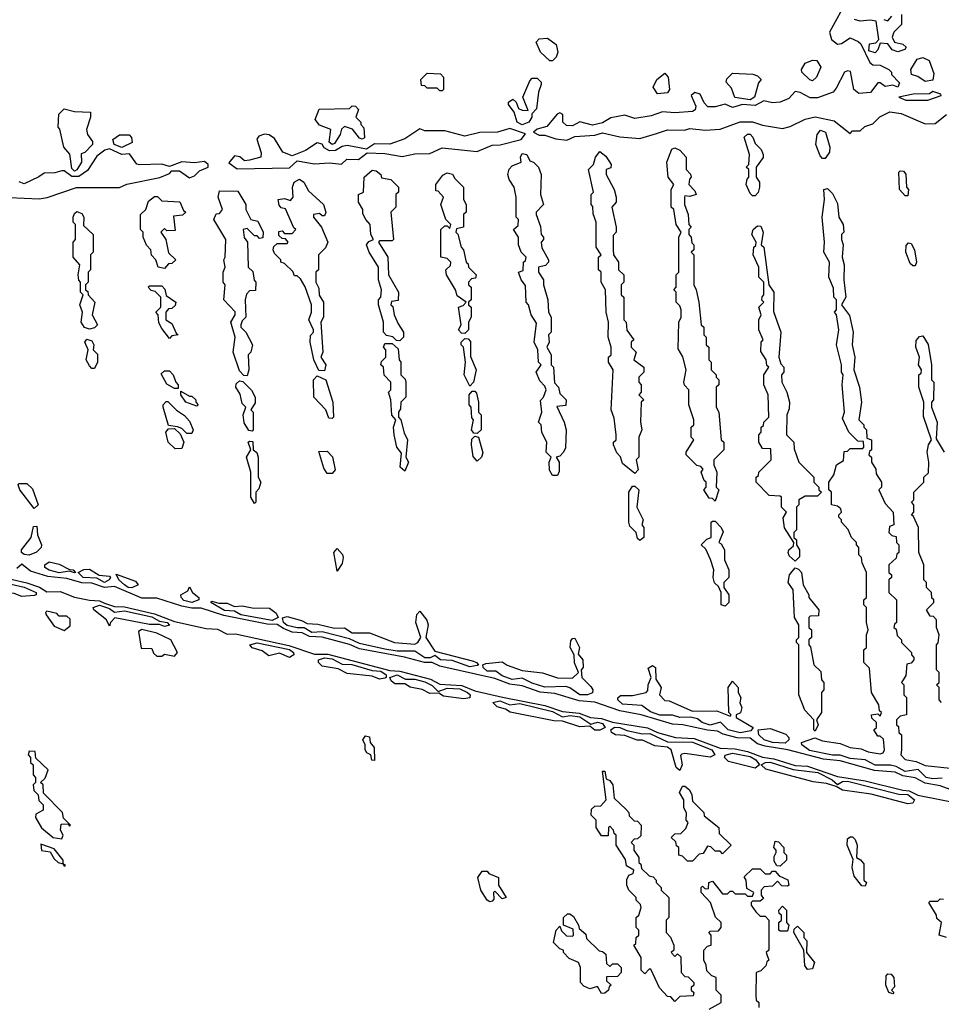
# Model space of a CAD drawing. Extents: x 2769579 to 2883812, y 684207 to 828660.
# Tile 332 of 505: x 2835877 to 2839559, y 765868 to 769804. Entities that reach past the tile are written whole.
import ezdxf

# ---------------------------------------------------------------- set-up
doc = ezdxf.new("R2010")
doc.units = 0

msp = doc.modelspace()

# ---------------------------------------------------------------- linework, layer by layer
at = {"layer": '0CON02XD'}
for points in [[(2839156.7, 769835), (2839112.5, 769755), (2839120, 769725), (2839145, 769706.7), (2839160.7, 769709.3), (2839195, 769732.5), (2839227, 769717), (2839238.3, 769708.3), (2839273.6, 769633.6), (2839285, 769623.3), (2839315, 769622.5), (2839350, 769605), (2839360, 769595), (2839360, 769585), (2839391.7, 769551.7), (2839385, 769534), (2839365, 769542.5), (2839335, 769537.5), (2839315, 769552.5), (2839305, 769552.5), (2839276.4, 769513.6), (2839229.4, 769509.4), (2839210, 769525), (2839197, 769597), (2839185, 769600), (2839172.5, 769595), (2839139.3, 769530.7), (2839127.5, 769515), (2839065, 769491.9), (2839035, 769491.4), (2838995, 769513.3), (2838975, 769517.5), (2838950.5, 769489.5), (2838915, 769474.4), (2838885, 769471.9), (2838850.5, 769479.5), (2838815, 769461.9), (2838765, 769465.6), (2838725, 769452.9), (2838695, 769466.7), (2838655, 769456.2), (2838626.1, 769456.1), (2838611.7, 769471.7), (2838595, 769506.7), (2838575, 769513.8), (2838559.3, 769500.7), (2838578.8, 769458.8), (2838575.6, 769444.4), (2838565, 769437.5), (2838495, 769431.4), (2838445, 769436.2), (2838400.3, 769419.7), (2838335, 769410), (2838295, 769423.3), (2838238.3, 769411.7), (2838205, 769392.5), (2838165, 769383.3), (2838115, 769396.7), (2838085, 769380), (2838061.2, 769381.2), (2838047.5, 769395), (2838046.7, 769425), (2838035, 769432.5), (2838023.6, 769426.4), (2837983, 769377), (2837945, 769366.7), (2837930, 769355), (2837953, 769343), (2837975, 769342.5), (2838018.3, 769328.3), (2838063, 769323), (2838095, 769337.5), (2838175, 769342.5), (2838205, 769352.5), (2838275, 769336.7), (2838355, 769330), (2838420.7, 769349.3), (2838465, 769363.8), (2838533, 769363), (2838555, 769370), (2838615, 769363.3), (2838675, 769366.7), (2838755, 769396.7), (2838805, 769396.2), (2838845, 769383.3), (2838925, 769370), (2838955, 769377.5), (2839015, 769406.7), (2839055, 769416), (2839130.7, 769400.7), (2839195, 769350), (2839205, 769360), (2839235, 769360), (2839253, 769377), (2839285, 769387.5), (2839313.9, 769416.1), (2839353.9, 769436.1), (2839399.2, 769429.2), (2839495, 769387.5), (2839535, 769390), (2839580, 769425)], [(2839400, 769825), (2839400, 769785), (2839370, 769755), (2839362.5, 769735), (2839372.5, 769715), (2839405, 769706.2), (2839418.8, 769695), (2839413.3, 769685), (2839385, 769675.8), (2839363.5, 769683.5), (2839345, 769707.5), (2839315, 769710), (2839306.1, 769683.9), (2839295, 769672.5), (2839270, 769680), (2839271.7, 769708.3), (2839297.5, 769712.5), (2839310, 769725), (2839298.3, 769798.3), (2839275, 769802.5), (2839235, 769798.8), (2839212.5, 769805)], [(2839330, 769805), (2839345, 769800), (2839361.7, 769818.3)], [(2838005, 769640), (2837995, 769640), (2837957.5, 769675), (2837940, 769715), (2837951.7, 769728.3), (2837985, 769730), (2838020, 769705), (2838027.5, 769675), (2838020, 769655), (2838005, 769640)], [(2839045, 769560), (2839033.6, 769563.6), (2839002.5, 769595), (2839000, 769605), (2839015, 769630), (2839045, 769642.5), (2839061.7, 769641.7), (2839077.5, 769615), (2839060, 769575), (2839045, 769560)], [(2839495, 769556.7), (2839465, 769577.5), (2839440, 769585), (2839437.5, 769605), (2839463.2, 769646.8), (2839485, 769653.8), (2839510.7, 769640.7), (2839529.3, 769589.3), (2839525, 769562.5), (2839495, 769556.7)], [(2837565, 769520), (2837555, 769520), (2837545, 769530), (2837505, 769530), (2837495, 769540), (2837481.7, 769541.7), (2837480, 769565), (2837505, 769590), (2837558.3, 769588.3), (2837570, 769575), (2837570, 769525), (2837565, 769520)], [(2837885, 769384.4), (2837863.8, 769395), (2837852.5, 769435), (2837830, 769465), (2837830, 769475), (2837847, 769487), (2837860, 769475), (2837870, 769450), (2837885, 769442.5), (2837908.3, 769441.7), (2837887.5, 769495), (2837915, 769560), (2837925, 769570), (2837945, 769570), (2837960, 769555), (2837960, 769545), (2837950, 769515), (2837941.7, 769448.3), (2837922.5, 769427.5), (2837922.5, 769415), (2837911.2, 769395), (2837885, 769384.4)], [(2838425, 769507.5), (2838407.5, 769535), (2838422.5, 769565), (2838455, 769590), (2838467.5, 769575), (2838472.5, 769525), (2838465, 769512.5), (2838425, 769507.5)], [(2838795, 769484.3), (2838733.9, 769493.9), (2838720.7, 769530.7), (2838700, 769555), (2838701.7, 769568.3), (2838725, 769590), (2838806.4, 769586.4), (2838825, 769580), (2838840, 769565), (2838828.3, 769551.7), (2838813.3, 769495), (2838795, 769484.3)], [(2839505, 769482.5), (2839558.3, 769501.7), (2839557, 769507), (2839525, 769516.7), (2839511.7, 769508.3), (2839447, 769507), (2839390, 769495), (2839417, 769483), (2839505, 769482.5)], [(2836095, 769199.2), (2836085, 769210), (2836077, 769267), (2836052.5, 769295), (2836037, 769367), (2836030, 769375), (2836033, 769427), (2836055, 769447.5), (2836095, 769437.5), (2836160, 769435), (2836160, 769415), (2836143.3, 769365), (2836147.5, 769345), (2836167, 769317), (2836167.5, 769305), (2836136.4, 769273.6), (2836121.7, 769268.3), (2836123.3, 769235), (2836105, 769204.2), (2836095, 769199.2)], [(2837125, 769306), (2837112.9, 769315), (2837120, 769365), (2837075, 769382.5), (2837057.5, 769405), (2837073, 769447), (2837195, 769450), (2837205, 769460), (2837218.3, 769458.3), (2837230, 769445), (2837220, 769415), (2837240, 769395), (2837240, 769385), (2837251.7, 769371.7), (2837255, 769332.5), (2837245, 769326.7), (2837235, 769331.2), (2837206.4, 769366.4), (2837175, 769377.5), (2837163, 769367), (2837157.5, 769345), (2837135, 769309.2), (2837125, 769306)], [(2836745, 769207.5), (2836955, 769212.5), (2836985, 769240), (2837055, 769227.5), (2837115, 769232.5), (2837163, 769227), (2837183.6, 769246.4), (2837230, 769245), (2837265, 769272.5), (2837335, 769270), (2837405, 769257.5), (2837455, 769267.5), (2837515, 769270), (2837565, 769292.5), (2837705, 769277.5), (2837765, 769302.5), (2837796.4, 769303.6), (2837880, 769325), (2837898.3, 769348.3), (2837835, 769368.8), (2837785.9, 769354.1), (2837715, 769353.3), (2837655, 769338.8), (2837575, 769360), (2837495, 769360), (2837475, 769367.5), (2837415, 769327.5), (2837355, 769306.7), (2837295, 769307.5), (2837263, 769287), (2837185, 769301.2), (2837165, 769298), (2837138, 769282), (2837115, 769280), (2837092.7, 769292.7), (2837085, 769306.7), (2837065, 769312.5), (2837018.6, 769281.4), (2836965, 769260), (2836927.5, 769275), (2836895, 769330), (2836873.9, 769343.9), (2836855, 769346.2), (2836831.7, 769338.3), (2836823.6, 769326.4), (2836841.7, 769271.7), (2836840, 769255), (2836795, 769242.5), (2836775, 769240), (2836756.7, 769256.7), (2836735, 769260), (2836712.5, 769232.5), (2836745, 769207.5)], [(2839095, 769250), (2839085, 769250), (2839075, 769260), (2839057.5, 769305), (2839062.5, 769345), (2839077, 769363), (2839096.2, 769355), (2839113.3, 769295), (2839112.5, 769275), (2839095, 769250)], [(2836285, 769293.1), (2836254, 769305), (2836248.8, 769325), (2836275, 769343.8), (2836313.6, 769343.6), (2836323.6, 769333.6), (2836326.2, 769313.8), (2836285, 769293.1)], [(2838815, 769100), (2838805, 769100), (2838795, 769110), (2838780, 769145), (2838783, 769167), (2838790, 769175), (2838790, 769205), (2838780, 769215), (2838790, 769225), (2838792.5, 769265), (2838771.2, 769335), (2838785, 769346.7), (2838795, 769346.2), (2838806.7, 769335), (2838815, 769310), (2838840, 769285), (2838847.5, 769265), (2838847, 769253), (2838820, 769215), (2838820, 769175), (2838832.5, 769155), (2838832.5, 769135), (2838827, 769113), (2838815, 769100)], [(2835835, 769093.3), (2835955, 769088.8), (2835986.4, 769093.6), (2836103.6, 769133.6), (2836275, 769133.3), (2836305, 769146.7), (2836436.4, 769173.6), (2836475, 769190), (2836485, 769200), (2836515, 769200), (2836555, 769172.5), (2836575, 769180), (2836595, 769200), (2836630, 769215), (2836630, 769225), (2836615, 769237.5), (2836575, 769232.5), (2836525, 769236.7), (2836475, 769217.5), (2836445, 769226.7), (2836355, 769223.8), (2836345, 769226.7), (2836315, 769267.5), (2836285, 769265.7), (2836235, 769288.1), (2836217.5, 769282.5), (2836185, 769258.8), (2836147.9, 769202.1), (2836113.1, 769176.9), (2836085, 769176.9), (2836055, 769200), (2836045, 769200), (2836017.7, 769192.3), (2835975, 769190.8), (2835953.5, 769176.5), (2835895, 769148.6), (2835875, 769156)], [(2838655, 767880), (2838645, 767890), (2838631.7, 767891.7), (2838610, 767925), (2838620, 767935), (2838620, 767955), (2838611.7, 767961.7), (2838600, 767995), (2838607, 768007), (2838598.3, 768018.3), (2838581.7, 768021.7), (2838540, 768065), (2838540, 768075), (2838570, 768125), (2838560, 768135), (2838560, 768175), (2838570, 768185), (2838570, 768205), (2838550, 768265), (2838550, 768325), (2838533, 768343), (2838530, 768355), (2838540, 768405), (2838527, 768457), (2838508.3, 768488.3), (2838510, 768595), (2838520, 768615), (2838520, 768645), (2838515, 768660), (2838500, 768675), (2838500, 768715), (2838490, 768725), (2838500, 768735), (2838500, 768785), (2838510, 768795), (2838510, 768935), (2838520, 768955), (2838500, 768985), (2838490, 769045), (2838480, 769055), (2838480, 769125), (2838490, 769145), (2838467.5, 769175), (2838462.5, 769235), (2838483, 769287), (2838495, 769292.5), (2838515, 769282.5), (2838540, 769255), (2838540, 769205), (2838557, 769187), (2838560, 769175), (2838552.5, 769167.5), (2838550, 769145), (2838575, 769120), (2838580, 769105), (2838555, 769097.5), (2838535, 769100), (2838532.5, 769095), (2838532.5, 769065), (2838547.5, 769025), (2838550, 768985), (2838560, 768975), (2838550, 768965), (2838550, 768945), (2838560, 768935), (2838563, 768913), (2838570, 768905), (2838570, 768885), (2838560, 768875), (2838570, 768865), (2838570, 768745), (2838580, 768725), (2838590, 768675), (2838600, 768585), (2838610, 768575), (2838610, 768545), (2838620, 768535), (2838620, 768505), (2838630, 768495), (2838630, 768445), (2838640, 768435), (2838640, 768405), (2838660, 768385), (2838660, 768375), (2838670, 768365), (2838670, 768345), (2838660, 768335), (2838660, 768255), (2838670, 768235), (2838680, 768125), (2838690, 768115), (2838690, 768085), (2838650, 768045), (2838650, 768025), (2838662.5, 767995), (2838660, 767935), (2838670, 767925), (2838655, 767880)], [(2838025, 767982.5), (2838005, 767982.5), (2837993, 768003), (2837992.5, 768035), (2838000, 768055), (2837980, 768075), (2837982.5, 768115), (2837963.6, 768153.6), (2837960, 768185), (2837950, 768195), (2837962.5, 768235), (2837958.3, 768281.7), (2837970, 768295), (2837980, 768325), (2837975, 768340), (2837955, 768360), (2837940, 768395), (2837960, 768425), (2837950, 768435), (2837947.5, 768485), (2837932.5, 768515), (2837941.7, 768591.7), (2837920, 768625), (2837910, 768665), (2837900, 768675), (2837898.3, 768741.7), (2837880, 768765), (2837870, 768795), (2837888.3, 768801.7), (2837890, 768835), (2837898.3, 768841.7), (2837900, 768855), (2837880, 768875), (2837870, 768905), (2837870, 768935), (2837850, 768965), (2837868.3, 768981.7), (2837870, 769005), (2837860, 769015), (2837860, 769095), (2837852.5, 769135), (2837832.5, 769165), (2837827.5, 769185), (2837833, 769207), (2837845, 769220), (2837880, 769235), (2837877.5, 769255), (2837885, 769270), (2837902.5, 769265), (2837915, 769240), (2837930, 769235), (2837950, 769215), (2837960, 769185), (2837957.5, 769105), (2837970, 769065), (2837940, 769035), (2837940, 769025), (2837957, 768977), (2837960, 768945), (2837970, 768935), (2837970, 768925), (2837960, 768915), (2837963, 768893), (2837990, 768845), (2837990, 768835), (2837978.3, 768821.7), (2837950, 768815), (2837950, 768795), (2837970, 768765), (2837970, 768745), (2837987.5, 768685), (2837990, 768635), (2838000, 768615), (2838000, 768555), (2837990, 768545), (2837992.5, 768515), (2837982.5, 768495), (2838000, 768465), (2838000, 768425), (2838010, 768415), (2838013, 768353), (2838030, 768335), (2838035, 768310), (2838060, 768285), (2838058.3, 768261.7), (2838022.5, 768257.5), (2838052.5, 768195), (2838060, 768165), (2838057, 768093), (2838050, 768075), (2838035, 768060), (2838020, 768055), (2838032.5, 768035), (2838031.7, 767998.3), (2838025, 767982.5)], [(2838335, 767990), (2838285, 768030), (2838277, 768057), (2838263, 768073), (2838250, 768105), (2838250, 768115), (2838260, 768125), (2838260, 768145), (2838251.7, 768211.7), (2838240, 768245), (2838247.5, 768405), (2838230, 768435), (2838230, 768455), (2838240, 768465), (2838240, 768495), (2838227.5, 768535), (2838230, 768595), (2838220, 768635), (2838217.5, 768725), (2838200, 768755), (2838200, 768795), (2838190, 768805), (2838190, 768855), (2838200, 768865), (2838180, 768895), (2838180, 768995), (2838168.3, 769028.3), (2838167, 769057), (2838160, 769065), (2838160, 769105), (2838170, 769115), (2838150, 769205), (2838170, 769225), (2838177.5, 769255), (2838195, 769277.5), (2838219.3, 769259.3), (2838240, 769225), (2838238.3, 769211.7), (2838220, 769205), (2838220, 769185), (2838252.5, 769125), (2838260, 769095), (2838260, 769075), (2838242.5, 769055), (2838260, 768975), (2838260, 768955), (2838248.3, 768941.7), (2838247.5, 768885), (2838250, 768865), (2838270, 768835), (2838270, 768805), (2838290, 768785), (2838290, 768755), (2838280, 768745), (2838280, 768705), (2838290, 768695), (2838290, 768605), (2838300, 768595), (2838303, 768563), (2838330, 768525), (2838320, 768515), (2838320, 768495), (2838340, 768475), (2838330, 768445), (2838370, 768415), (2838370, 768395), (2838350, 768375), (2838350, 768355), (2838360, 768345), (2838360, 768315), (2838350, 768305), (2838370, 768285), (2838360, 768275), (2838357.5, 768195), (2838362.5, 768165), (2838350, 768135), (2838350, 768055), (2838340, 768045), (2838347.5, 768005), (2838335, 767990)], [(2837395, 768520), (2837381.7, 768521.7), (2837367, 768537), (2837341.7, 768541.7), (2837330, 768555), (2837330, 768595), (2837310, 768665), (2837310, 768685), (2837320, 768695), (2837322.5, 768725), (2837310, 768765), (2837310, 768815), (2837272.5, 768875), (2837262.5, 768905), (2837271.7, 768918.3), (2837290, 768925), (2837280, 768945), (2837277.5, 768985), (2837260, 769005), (2837248.3, 769028.3), (2837247.5, 769045), (2837230, 769075), (2837230, 769105), (2837250, 769115), (2837252.5, 769175), (2837285, 769203.3), (2837300.7, 769200.7), (2837320, 769185), (2837321.7, 769171.7), (2837360, 769165), (2837390, 769135), (2837390, 769115), (2837380, 769105), (2837380, 769055), (2837360, 769035), (2837370, 768925), (2837365, 768920), (2837315, 768920), (2837310, 768915), (2837347.5, 768855), (2837350, 768785), (2837390, 768715), (2837388.3, 768681.7), (2837361.7, 768678.3), (2837360, 768665), (2837367.5, 768657.5), (2837372.5, 768625), (2837388.3, 768588.3), (2837410, 768555), (2837410, 768535), (2837395, 768520)], [(2837095, 768400), (2837071.7, 768401.7), (2837052.5, 768445), (2837037.5, 768515), (2837038.3, 768541.7), (2837050, 768555), (2837050, 768565), (2837032.5, 768605), (2837042.5, 768635), (2837042.5, 768665), (2837017, 768737), (2836998.3, 768768.3), (2836985, 768780), (2836975, 768780), (2836968.3, 768798.3), (2836935, 768830), (2836920, 768835), (2836920, 768845), (2836895, 768870), (2836890, 768885), (2836891.7, 768898.3), (2836905, 768910), (2836945, 768910), (2836950, 768915), (2836938.3, 768928.3), (2836925, 768930), (2836911.7, 768941.7), (2836911.7, 768958.3), (2836925, 768960), (2836935, 768950), (2836965, 768950), (2836980, 768965), (2836971.7, 768971.7), (2836938.3, 769048.3), (2836921.7, 769051.7), (2836913, 769063), (2836910, 769085), (2836935, 769090), (2836958.3, 769081.7), (2836970, 769095), (2836966.7, 769135), (2836973.3, 769155), (2836995, 769166.7), (2837012.5, 769155), (2837030.7, 769120.7), (2837090, 769065), (2837100, 769035), (2837095, 769020), (2837085, 769020), (2837075, 769030), (2837050, 769025), (2837050, 769015), (2837082.5, 768975), (2837107.5, 768915), (2837098.3, 768891.7), (2837070, 768865), (2837070, 768805), (2837060, 768795), (2837060, 768755), (2837071.7, 768731.7), (2837073, 768703), (2837090, 768675), (2837090, 768615), (2837080, 768595), (2837087.5, 768475), (2837080, 768455), (2837100, 768425), (2837095, 768400)], [(2837655, 768550), (2837641.7, 768551.7), (2837630, 768565), (2837640, 768585), (2837630, 768655), (2837648.3, 768661.7), (2837660, 768675), (2837625, 768700), (2837617.5, 768725), (2837582.5, 768785), (2837580, 768805), (2837598.3, 768821.7), (2837600, 768835), (2837585, 768850), (2837560, 768855), (2837560, 768965), (2837575, 768980), (2837585, 768980), (2837595, 768970), (2837600, 768985), (2837580, 769005), (2837560, 769065), (2837570, 769095), (2837548.3, 769118.3), (2837540, 769120), (2837540, 769145), (2837567, 769183), (2837585, 769192.5), (2837606.7, 769186.7), (2837615, 769170), (2837650, 769135), (2837650, 769085), (2837660, 769065), (2837660, 769035), (2837650, 769025), (2837650, 768975), (2837621.7, 768968.3), (2837620, 768955), (2837627.5, 768947.5), (2837640, 768895), (2837650, 768885), (2837660, 768835), (2837668.3, 768828.3), (2837670, 768815), (2837700, 768785), (2837698.3, 768771.7), (2837681.7, 768768.3), (2837670, 768755), (2837670, 768745), (2837680, 768735), (2837680, 768685), (2837670, 768675), (2837670, 768665), (2837680, 768655), (2837680, 768615), (2837670, 768595), (2837670, 768565), (2837655, 768550)], [(2839425, 769100), (2839415, 769100), (2839392.5, 769125), (2839390, 769195), (2839395, 769200), (2839408.3, 769198.3), (2839417, 769187), (2839420, 769135), (2839427.5, 769125), (2839425, 769100)], [(2839562.5, 766772.5), (2839525, 766769.1), (2839498.8, 766775), (2839466.7, 766806.7), (2839415, 766798.8), (2839378.8, 766818.8), (2839355.8, 766824.2), (2839295, 766823.6), (2839255, 766846.2), (2839195, 766850.5), (2839155, 766864.5), (2839125, 766863.6), (2839032.3, 766882.3), (2839002.5, 766905), (2839000, 766915), (2839053.6, 766933.6), (2839085, 766921.2), (2839155, 766911.2), (2839195, 766894.3), (2839239.2, 766889.2), (2839267, 766877), (2839315, 766870), (2839326.4, 766873.6), (2839332.5, 766885), (2839328.3, 766928.3), (2839315, 766940), (2839305, 766940), (2839290, 766965), (2839300, 766975), (2839300, 766995), (2839281.7, 767011.7), (2839280, 767025), (2839305, 767030), (2839315, 767020), (2839320, 767035), (2839311.7, 767041.7), (2839310, 767065), (2839280, 767115), (2839271.7, 767211.7), (2839250, 767235), (2839250, 767285), (2839260, 767295), (2839260, 767345), (2839267.5, 767365), (2839260, 767395), (2839260, 767455), (2839250, 767465), (2839250, 767485), (2839260, 767495), (2839260, 767595), (2839243, 767633), (2839240, 767655), (2839230, 767665), (2839230, 767695), (2839220, 767705), (2839220, 767715), (2839200, 767735), (2839187, 767767), (2839160, 767795), (2839160, 767805), (2839150, 767815), (2839150, 767825), (2839160, 767835), (2839158.3, 767848.3), (2839145, 767860), (2839120, 767865), (2839120, 767915), (2839110, 767925), (2839110, 767955), (2839130, 767985), (2839140, 768025), (2839168.3, 768041.7), (2839171.7, 768078.3), (2839185, 768080), (2839195, 768090), (2839245, 768090), (2839250, 768095), (2839248.3, 768118.3), (2839225, 768120), (2839190, 768155), (2839165, 768210), (2839172.5, 768235), (2839162.5, 768345), (2839167.5, 768385), (2839160, 768395), (2839160, 768425), (2839140, 768505), (2839150, 768565), (2839140, 768625), (2839132.5, 768635), (2839140, 768645), (2839140, 768685), (2839130, 768695), (2839128.3, 768731.7), (2839110, 768775), (2839112.5, 768835), (2839090, 768875), (2839092.5, 768915), (2839082.5, 769015), (2839092.5, 769085), (2839090, 769125), (2839105, 769130), (2839125, 769110), (2839145, 769070), (2839150, 769015), (2839167.5, 768985), (2839170, 768955), (2839160, 768945), (2839160, 768925), (2839167.5, 768905), (2839162.5, 768855), (2839171.2, 768825), (2839170, 768765), (2839177.5, 768695), (2839160, 768665), (2839191.7, 768621.7), (2839207.5, 768555), (2839202.5, 768505), (2839213.3, 768455), (2839210, 768405), (2839232.5, 768335), (2839240, 768275), (2839230, 768205), (2839250, 768185), (2839250, 768175), (2839260, 768165), (2839261.7, 768131.7), (2839280, 768125), (2839280, 768085), (2839271.7, 768078.3), (2839270, 768065), (2839280, 768055), (2839280, 768035), (2839297, 768007), (2839298.3, 767988.3), (2839320, 767955), (2839320, 767935), (2839310, 767925), (2839335, 767870), (2839367.5, 767835), (2839370, 767785), (2839351.7, 767778.3), (2839350, 767755), (2839361.7, 767741.7), (2839378.3, 767738.3), (2839380, 767715), (2839390, 767705), (2839390, 767675), (2839381.7, 767668.3), (2839378.3, 767651.7), (2839350, 767625), (2839350, 767595), (2839360, 767585), (2839360, 767575), (2839350, 767565), (2839350, 767515), (2839380, 767485), (2839380, 767395), (2839371.7, 767388.3), (2839370, 767375), (2839378.3, 767368.3), (2839383, 767343), (2839400, 767325), (2839400, 767315), (2839440, 767275), (2839440, 767265), (2839450, 767255), (2839450, 767245), (2839438.3, 767231.7), (2839421.7, 767228.3), (2839417, 767183), (2839400, 767155), (2839410, 767145), (2839410, 767105), (2839420, 767095), (2839420, 767025), (2839395, 767020), (2839380, 767005), (2839380, 766985), (2839388.3, 766978.3), (2839390, 766955), (2839400, 766945), (2839400, 766885), (2839397.5, 766865), (2839415, 766847.5), (2839459.3, 766839.3), (2839495, 766823.3), (2839595, 766812.5)], [(2836455, 768810), (2836430, 768815), (2836420, 768845), (2836403, 768863), (2836400, 768885), (2836383, 768903), (2836370, 768935), (2836370, 768955), (2836360, 768965), (2836360, 769025), (2836380, 769045), (2836391.7, 769078.3), (2836415, 769097.5), (2836427, 769097), (2836445, 769080), (2836516.7, 769076.7), (2836531.7, 769041.7), (2836540, 769035), (2836527, 769023), (2836491.7, 769018.3), (2836498.3, 768961.7), (2836465, 768960), (2836455, 768970), (2836440, 768955), (2836460, 768925), (2836471.7, 768871.7), (2836500, 768845), (2836485, 768830), (2836471.7, 768828.3), (2836455, 768810)], [(2836785, 768380), (2836771.7, 768381.7), (2836755, 768400), (2836730, 768475), (2836737.5, 768535), (2836720, 768595), (2836737.5, 768625), (2836737, 768637), (2836692.5, 768685), (2836697.5, 768745), (2836690, 768755), (2836690, 768795), (2836697.5, 768815), (2836692.5, 768845), (2836697.5, 768855), (2836700, 768925), (2836652.5, 769005), (2836661.7, 769028.3), (2836675, 769030), (2836687.5, 769045), (2836670, 769095), (2836675, 769120), (2836748.3, 769118.3), (2836780, 769065), (2836780, 769045), (2836800, 769005), (2836828.3, 768998.3), (2836850, 768955), (2836848.3, 768931.7), (2836835, 768930), (2836825, 768940), (2836815, 768940), (2836785, 768970), (2836770, 768965), (2836773, 768933), (2836787.5, 768915), (2836790, 768815), (2836808.3, 768798.3), (2836813, 768763), (2836820, 768755), (2836818.3, 768721.7), (2836795, 768720), (2836783, 768707), (2836777.5, 768685), (2836780, 768615), (2836765, 768600), (2836760, 768585), (2836760, 768575), (2836780, 768555), (2836807.5, 768505), (2836800, 768475), (2836790, 768465), (2836792.5, 768405), (2836785, 768380)], [(2836155, 768566.7), (2836135, 768573.3), (2836122.5, 768595), (2836127.5, 768635), (2836117.5, 768665), (2836130, 768705), (2836120, 768715), (2836120, 768755), (2836112.5, 768762.5), (2836110, 768785), (2836117.5, 768825), (2836090, 768855), (2836090, 768915), (2836100, 768925), (2836100, 768985), (2836090, 768995), (2836090, 769015), (2836095, 769030), (2836105, 769037.5), (2836125, 769030), (2836132.5, 769015), (2836131.7, 768981.7), (2836170, 768945), (2836170, 768875), (2836160, 768865), (2836160, 768805), (2836150, 768795), (2836150, 768755), (2836140, 768745), (2836140, 768725), (2836148.3, 768718.3), (2836150, 768705), (2836177.5, 768675), (2836166.7, 768625), (2836187.5, 768585), (2836175, 768572.5), (2836155, 768566.7)], [(2838975, 767640), (2838951.7, 767661.7), (2838947.5, 767675), (2838950, 767685), (2838968.3, 767701.7), (2838970, 767715), (2838933, 767773), (2838927, 767813), (2838940, 767835), (2838920, 767855), (2838920, 767895), (2838915, 767900), (2838871.7, 767901.7), (2838820, 767955), (2838820, 767975), (2838828.3, 767981.7), (2838830, 767995), (2838880, 768045), (2838878.3, 768088.3), (2838845, 768090), (2838830, 768115), (2838830, 768145), (2838840, 768155), (2838840, 768175), (2838848.3, 768181.7), (2838850, 768195), (2838870, 768215), (2838867.5, 768305), (2838850, 768345), (2838850, 768385), (2838870, 768415), (2838861.7, 768421.7), (2838860, 768445), (2838838.3, 768478.3), (2838840, 768515), (2838847.5, 768525), (2838830, 768565), (2838830, 768605), (2838840, 768625), (2838830, 768655), (2838850, 768675), (2838842.5, 768682.5), (2838843, 768697), (2838850, 768705), (2838850, 768755), (2838830, 768775), (2838830, 768815), (2838807.5, 768865), (2838810, 768895), (2838818.3, 768901.7), (2838820, 768915), (2838802.5, 768945), (2838807.5, 768965), (2838825, 768980), (2838838.3, 768978.3), (2838847.5, 768955), (2838840, 768905), (2838850, 768895), (2838870, 768745), (2838890, 768715), (2838888.3, 768638.3), (2838917.5, 768555), (2838910, 768455), (2838918.3, 768428.3), (2838930, 768415), (2838930, 768395), (2838920, 768385), (2838922.5, 768355), (2838942.5, 768315), (2838952.5, 768275), (2838951.7, 768248.3), (2838942.5, 768225), (2838940, 768145), (2838970, 768115), (2838971.7, 768088.3), (2838990, 768035), (2839050, 767975), (2839050, 767955), (2839070, 767935), (2839070, 767925), (2839080, 767915), (2839065, 767900), (2839015, 767900), (2838990, 767885), (2838990, 767865), (2838980, 767855), (2838980, 767765), (2838970, 767755), (2838970, 767735), (2838980, 767725), (2838980, 767705), (2838992.5, 767685), (2838993, 767657), (2838975, 767640)], [(2839455, 768820), (2839445, 768820), (2839435, 768830), (2839417.5, 768875), (2839418.3, 768901.7), (2839428.3, 768911.7), (2839439.3, 768909.3), (2839452.5, 768885), (2839460, 768835), (2839455, 768820)], [(2836475, 768530), (2836445, 768570), (2836433, 768593), (2836430, 768625), (2836420, 768635), (2836440, 768655), (2836440, 768695), (2836418.3, 768718.3), (2836401.7, 768721.7), (2836390, 768735), (2836395, 768740), (2836445, 768740), (2836457, 768727), (2836461.7, 768701.7), (2836500, 768675), (2836498.3, 768661.7), (2836485, 768650), (2836471.7, 768648.3), (2836460, 768635), (2836460, 768605), (2836485, 768590), (2836501.7, 768551.7), (2836510, 768545), (2836485, 768540), (2836475, 768530)], [(2839560, 767075), (2839550, 767085), (2839550, 767135), (2839540, 767145), (2839550, 767155), (2839550, 767195), (2839540, 767205), (2839540, 767305), (2839547, 767313), (2839550, 767345), (2839540, 767375), (2839540, 767405), (2839528.3, 767418.3), (2839515, 767420), (2839500, 767445), (2839530, 767475), (2839530, 767485), (2839521.7, 767491.7), (2839520, 767515), (2839500, 767535), (2839500, 767555), (2839490, 767565), (2839490, 767625), (2839470, 767675), (2839467.5, 767775), (2839448.3, 767818.3), (2839440, 767825), (2839450, 767835), (2839450, 767865), (2839440, 767875), (2839450, 767885), (2839450, 767915), (2839490, 767955), (2839490, 767975), (2839507.5, 767992.5), (2839510, 768035), (2839502.5, 768075), (2839507.5, 768105), (2839520, 768125), (2839488.3, 768218.3), (2839490, 768275), (2839470, 768335), (2839470, 768385), (2839478.3, 768391.7), (2839480, 768405), (2839467.5, 768425), (2839472.5, 768455), (2839457.5, 768495), (2839458.3, 768521.7), (2839471.7, 768538.3), (2839485, 768540), (2839506.4, 768506.4), (2839520, 768425), (2839520, 768365), (2839530, 768355), (2839527.5, 768285), (2839520, 768275), (2839520, 768255), (2839542.5, 768195), (2839538.3, 768128.3), (2839570, 768075)], [(2836175, 768410), (2836165, 768410), (2836155, 768420), (2836142.5, 768445), (2836150, 768485), (2836137.5, 768515), (2836145, 768527.5), (2836165, 768520), (2836172.5, 768505), (2836170, 768485), (2836187, 768467), (2836187.5, 768435), (2836175, 768410)], [(2837415, 768000), (2837397.5, 768015), (2837401.7, 768071.7), (2837383.3, 768095), (2837372.5, 768145), (2837370, 768175), (2837380, 768205), (2837363, 768223), (2837360, 768285), (2837350, 768315), (2837360, 768325), (2837360, 768355), (2837333, 768383), (2837330, 768415), (2837320, 768425), (2837321.7, 768438.3), (2837340, 768455), (2837340, 768485), (2837330, 768495), (2837335, 768510), (2837365, 768510), (2837388.3, 768488.3), (2837392.5, 768445), (2837400, 768435), (2837400, 768385), (2837417, 768367), (2837420, 768355), (2837420, 768295), (2837400, 768275), (2837398.3, 768248.3), (2837390, 768235), (2837390, 768215), (2837400, 768205), (2837413, 768153), (2837426.7, 768125), (2837420, 768055), (2837430, 768035), (2837415, 768000)], [(2837675, 768340), (2837652.5, 768385), (2837657.5, 768435), (2837650, 768495), (2837640, 768505), (2837640, 768515), (2837655, 768530), (2837668.3, 768528.3), (2837677.5, 768517.5), (2837678.3, 768458.3), (2837700, 768405), (2837690, 768355), (2837675, 768340)], [(2836510, 768330), (2836505, 768330), (2836495, 768330), (2836465, 768347.5), (2836441.7, 768388.3), (2836455, 768400), (2836475, 768400), (2836490, 768385), (2836500, 768355), (2836510, 768345), (2836510, 768330)], [(2837125, 768210), (2837111.7, 768211.7), (2837100, 768245), (2837052.5, 768295), (2837050, 768365), (2837065, 768380), (2837100, 768365), (2837127.5, 768275), (2837130, 768215), (2837125, 768210)], [(2836805, 768160), (2836791.7, 768161.7), (2836773, 768193), (2836770, 768225), (2836780, 768255), (2836765, 768270), (2836757, 768307), (2836740, 768335), (2836741.7, 768348.3), (2836755, 768360), (2836768.3, 768358.3), (2836803, 768323), (2836817.5, 768295), (2836817, 768273), (2836800, 768245), (2836810, 768235), (2836810, 768165), (2836805, 768160)], [(2836585, 768260), (2836540, 768275), (2836520, 768305), (2836520, 768320), (2836555, 768300), (2836565, 768300), (2836580, 768285), (2836580, 768275), (2836590, 768265), (2836585, 768260)], [(2837705, 768150), (2837691.7, 768151.7), (2837682.5, 768165), (2837690, 768205), (2837683, 768213), (2837680, 768255), (2837672.5, 768265), (2837672.5, 768305), (2837685, 768320), (2837695, 768320), (2837701.7, 768311.7), (2837710, 768275), (2837710, 768235), (2837720, 768225), (2837720, 768165), (2837705, 768150)], [(2836565, 768150), (2836545, 768150), (2836525, 768170), (2836507, 768177), (2836471.7, 768181.7), (2836450, 768255), (2836450, 768265), (2836461.7, 768278.3), (2836468.3, 768278.3), (2836503.6, 768243.6), (2836535, 768222.5), (2836555, 768200), (2836570, 768165), (2836565, 768150)], [(2836498.3, 768088.3), (2836470, 768115), (2836460, 768155), (2836471.7, 768168.3), (2836495, 768170), (2836518.3, 768148.3), (2836532.5, 768115), (2836525, 768090), (2836498.3, 768088.3)], [(2837705, 768040), (2837688.3, 768058.3), (2837682.5, 768105), (2837683, 768127), (2837695, 768140), (2837710, 768135), (2837727, 768073), (2837722.5, 768055), (2837705, 768040)], [(2836815, 767870), (2836800, 767895), (2836800, 767995), (2836783.3, 768055), (2836800, 768085), (2836790, 768115), (2836795, 768120), (2836808.3, 768118.3), (2836810, 768085), (2836823.6, 768073.6), (2836830, 768055), (2836830, 767975), (2836840, 767955), (2836831.7, 767928.3), (2836820, 767915), (2836820, 767875), (2836815, 767870)], [(2837125, 767990), (2837105, 767990), (2837091.7, 768011.7), (2837071.7, 768078.3), (2837105, 768080), (2837127, 768057), (2837137.5, 768005), (2837125, 767990)], [(2835935, 767850), (2835877.5, 767925), (2835870, 767945), (2835875, 767950), (2835905, 767950), (2835928.3, 767928.3), (2835950, 767865), (2835935, 767850)], [(2838355, 767722.5), (2838345, 767730), (2838340, 767755), (2838315, 767780), (2838310, 767795), (2838310, 767915), (2838325, 767940), (2838335, 767940), (2838350, 767925), (2838342.5, 767855), (2838367.5, 767805), (2838362.5, 767785), (2838370, 767775), (2838370, 767735), (2838355, 767722.5)], [(2838695, 767460), (2838680, 767465), (2838680, 767515), (2838668.3, 767538.3), (2838653, 767553), (2838647.5, 767575), (2838650, 767605), (2838637, 767647), (2838618.3, 767688.3), (2838600, 767705), (2838621.7, 767728.3), (2838640, 767735), (2838640, 767795), (2838645, 767800), (2838655, 767800), (2838680, 767775), (2838687, 767757), (2838670, 767715), (2838679.3, 767709.3), (2838692.5, 767685), (2838692.5, 767645), (2838710, 767605), (2838710, 767575), (2838690, 767555), (2838690, 767535), (2838710, 767505), (2838710, 767475), (2838695, 767460)], [(2835915, 767664.3), (2835895, 767666), (2835883.8, 767675), (2835883.3, 767685), (2835922.5, 767735), (2835931.7, 767778.3), (2835945, 767780), (2835947.5, 767745), (2835963.8, 767705), (2835962, 767695), (2835944.4, 767675.6), (2835915, 767664.3)], [(2837145, 767600), (2837132.5, 767675), (2837145, 767690), (2837166.1, 767666.1), (2837168.8, 767655), (2837165, 767630), (2837145, 767600)], [(2839595, 766727.5), (2839555, 766742), (2839495, 766752.5), (2839455, 766773.8), (2839405, 766782), (2839375, 766795.7), (2839292.5, 766802.5), (2839155, 766841.2), (2839088.3, 766848.3), (2838945.9, 766885.9), (2838855, 766900), (2838825, 766910), (2838795, 766932), (2838743.9, 766933.9), (2838688, 766948), (2838665, 766960), (2838625, 766963.8), (2838525.8, 766985.8), (2838485, 766988.8), (2838360, 767025), (2838275, 767041.2), (2838175, 767076), (2838111.7, 767081.7), (2838015, 767111.2), (2837956, 767116), (2837885, 767141.2), (2837835, 767147.5), (2837775, 767171.2), (2837555, 767220), (2837525, 767234.2), (2837494.4, 767234.4), (2837414.1, 767255.9), (2837235, 767289.4), (2837195, 767306.7), (2837085, 767335.6), (2837035, 767338.9), (2837005, 767352.9), (2836965.5, 767355.5), (2836930.4, 767370.4), (2836905, 767386.7), (2836865, 767387.9), (2836692.1, 767422.1), (2836601.7, 767451.7), (2836565, 767451.4), (2836525, 767460), (2836425, 767492.5), (2836365, 767492.5), (2836255, 767538), (2836215, 767534.4), (2836165, 767551.9), (2836125, 767552.5), (2836065, 767570), (2835988.8, 767578.8), (2835919.3, 767599.3), (2835885, 767627.5), (2835865, 767610)], [(2836095, 767593.3), (2836075, 767600), (2836035, 767593.5), (2835995, 767603.3), (2835976.7, 767615), (2835976.7, 767625), (2835995, 767636.7), (2836035, 767627.5), (2836075, 767606.7), (2836090, 767605), (2836100, 767595), (2836095, 767593.3)], [(2836215, 767554.5), (2836185, 767572), (2836130, 767575), (2836110, 767595), (2836133, 767607), (2836155, 767607.5), (2836193.6, 767583.6), (2836235, 767580), (2836240, 767575), (2836234, 767565), (2836215, 767554.5)], [(2836325, 767533.5), (2836310, 767535), (2836295.8, 767545), (2836273.3, 767565), (2836261.7, 767588.3), (2836339.2, 767559.2), (2836350, 767545), (2836325, 767533.5)], [(2839055, 766960), (2839050, 766965), (2839050, 767005), (2839013.9, 767043.9), (2838990, 767105), (2838990, 767305), (2838980, 767315), (2838980, 767325), (2838990, 767335), (2838990, 767385), (2838972.5, 767415), (2838967.5, 767525), (2838947.5, 767555), (2838952.5, 767585), (2838975, 767612.5), (2838988.3, 767608.3), (2839000, 767595), (2839007.5, 767545), (2839030, 767505), (2839030, 767495), (2839070, 767445), (2839068.3, 767421.7), (2839035, 767420), (2839030, 767415), (2839030, 767375), (2839040, 767365), (2839040, 767335), (2839030, 767325), (2839030, 767305), (2839037, 767297), (2839050, 767225), (2839078.3, 767198.3), (2839080, 767165), (2839090, 767155), (2839090, 767125), (2839080, 767115), (2839080, 767035), (2839060, 767005), (2839067.5, 766985), (2839055, 766960)], [(2835885, 767498.8), (2835855, 767510.8), (2835824.5, 767514.5), (2835776.2, 767545), (2835780, 767555), (2835795, 767557.8), (2835895, 767536.4), (2835942.5, 767515), (2835942.5, 767505), (2835935, 767502), (2835885, 767498.8)], [(2835789.7, 767579.7), (2835905, 767553.3), (2835956.3, 767536.3), (2835985, 767517.8), (2836038.7, 767518.7), (2836095.8, 767495.8), (2836155, 767483.3), (2836195, 767481.8), (2836215, 767471.8), (2836255, 767458.5), (2836295, 767457.1), (2836415, 767428.8), (2836495, 767398.2), (2836621.1, 767371.1), (2836667.6, 767367.6), (2836705, 767347.8), (2836739.5, 767349.5), (2836952.1, 767302.1), (2837055, 767268.6), (2837107.5, 767267.5), (2837355, 767203.3), (2837395, 767200.6), (2837517.5, 767167.5), (2837555, 767148.1), (2837643, 767143), (2837695, 767121.4), (2837805.5, 767095.5), (2837975, 767062.2), (2838045, 767039.4), (2838112, 767032), (2838157.5, 767015), (2838200.9, 767010.9), (2838245, 766995.8), (2838385, 766972.9), (2838425.6, 766954.4), (2838497.5, 766935), (2838571.1, 766931.1), (2838675, 766892.5), (2838735, 766890), (2838785, 766879.2), (2838845, 766856), (2838889.6, 766849.6), (2838975, 766823.5), (2839025, 766820.6), (2839145, 766779.2), (2839255, 766761.9), (2839405.5, 766724.5), (2839431.1, 766721.1), (2839465, 766704.4), (2839635, 766671.1)], [(2836565, 767474.4), (2836532.8, 767482.8), (2836521.2, 767495), (2836520, 767505), (2836548.3, 767521.7), (2836555, 767537.5), (2836567.5, 767515), (2836592.5, 767495), (2836592.5, 767485), (2836565, 767474.4)], [(2836885, 767402.9), (2836760, 767425), (2836735, 767440), (2836695, 767442.2), (2836640, 767475), (2836645, 767480), (2836672.5, 767472.5), (2836705, 767472.5), (2836735, 767458.8), (2836765, 767461.4), (2836805, 767452.9), (2836875, 767452.5), (2836901.7, 767431.7), (2836910, 767415), (2836885, 767402.9)], [(2836055, 767362.5), (2836078.3, 767381.7), (2836078.3, 767408.3), (2836065, 767420), (2836035, 767420), (2836025, 767430), (2835985, 767440), (2835980, 767435), (2835982.5, 767425), (2836015, 767380), (2836055, 767362.5)], [(2836455, 767378.6), (2836435, 767386.7), (2836395, 767387.1), (2836257, 767413), (2836240, 767395), (2836235, 767380), (2836223.3, 767405), (2836173.3, 767445), (2836170, 767455), (2836195, 767464.3), (2836235, 767450.9), (2836255, 767435.7), (2836295, 767441.5), (2836405, 767417.8), (2836435, 767400), (2836466, 767395), (2836475, 767383.8), (2836455, 767378.6)], [(2837675, 767217.5), (2837605, 767242), (2837557.5, 767245), (2837535, 767263.3), (2837516.2, 767253.8), (2837495, 767252.9), (2837455, 767280), (2837385, 767280), (2837335, 767287.3), (2837235, 767311.1), (2837195, 767329.2), (2837085, 767357.5), (2837043.3, 767355), (2837013.3, 767373.3), (2836985, 767372.7), (2836945, 767382.5), (2836931.4, 767395), (2836926.7, 767413.3), (2836945, 767418.8), (2837003.1, 767403.1), (2837025, 767390), (2837068.1, 767388.1), (2837135, 767372), (2837175, 767373.8), (2837205, 767353.8), (2837275, 767353.3), (2837374.4, 767314.4), (2837455, 767307.5), (2837467.5, 767315), (2837480, 767335), (2837460, 767395), (2837463, 767427), (2837475, 767440), (2837503.9, 767403.9), (2837508.8, 767385), (2837500, 767335), (2837535, 767280), (2837690.5, 767240.5), (2837702.5, 767235), (2837710, 767225), (2837705, 767223.3), (2837675, 767217.5)], [(2836495, 767260), (2836507.5, 767275), (2836480, 767325), (2836425, 767352.5), (2836365, 767366.7), (2836351.7, 767358.3), (2836361.7, 767291.7), (2836405, 767290), (2836411.7, 767271.7), (2836425, 767260), (2836445, 767260), (2836455, 767267.5), (2836495, 767260)], [(2836955, 767254.5), (2836915, 767271.4), (2836871.7, 767261.7), (2836845, 767280.8), (2836805, 767292.9), (2836796.2, 767305), (2836825, 767313.3), (2836955, 767286.1), (2836970.6, 767275), (2836972.5, 767265), (2836955, 767254.5)], [(2838115, 767105.6), (2838075, 767133.8), (2838058.3, 767138.3), (2837975, 767136.4), (2837925, 767151.5), (2837885, 767172.5), (2837845, 767166.5), (2837805, 767181.5), (2837779.4, 767199.4), (2837745, 767200.6), (2837728.8, 767215), (2837727.5, 767225), (2837738.8, 767231.2), (2837805, 767237.5), (2837825, 767223.8), (2837885, 767203.3), (2837965, 767193.3), (2838025, 767173.8), (2838085, 767172.5), (2838110, 767195), (2838093.6, 767233.6), (2838092.5, 767265), (2838076.7, 767295), (2838079.3, 767320.7), (2838085, 767330), (2838095, 767332.5), (2838113.3, 767295), (2838108.3, 767268.3), (2838126.7, 767245), (2838127.5, 767215), (2838120, 767205), (2838122.5, 767175), (2838158.3, 767138.3), (2838166.7, 767125), (2838165, 767113.3), (2838145, 767105.8), (2838115, 767105.6)], [(2837315, 767168.2), (2837285, 767179.4), (2837185, 767190.8), (2837148.7, 767208.7), (2837085, 767220.5), (2837070, 767235), (2837070.8, 767245), (2837095, 767253.1), (2837125, 767248.7), (2837165, 767228.1), (2837203.7, 767226.3), (2837285, 767202.9), (2837320.3, 767200.3), (2837341.4, 767185), (2837341.2, 767175), (2837335, 767171.4), (2837315, 767168.2)], [(2838755, 766953.8), (2838708, 766965), (2838676.7, 766996.7), (2838635, 766984.5), (2838603.8, 766995), (2838585, 767010), (2838556.7, 767016.7), (2838515, 767014.4), (2838485, 767024.3), (2838434.7, 767024.7), (2838397.3, 767037.3), (2838362.3, 767062.3), (2838285, 767068.6), (2838266.2, 767085), (2838266.7, 767093.3), (2838276.7, 767103.3), (2838325, 767102.5), (2838380, 767115), (2838387, 767123), (2838387.5, 767145), (2838400, 767175), (2838388.3, 767211.7), (2838405, 767222.5), (2838417.5, 767215), (2838418.3, 767168.3), (2838440, 767135), (2838432.5, 767105), (2838455, 767083.3), (2838471.7, 767081.7), (2838565, 767040), (2838661.7, 767041.7), (2838715, 767020), (2838720, 767025), (2838710, 767035), (2838707.5, 767135), (2838725, 767160), (2838747.5, 767135), (2838747.5, 767115), (2838757.5, 767095), (2838753.6, 767073.6), (2838762.5, 767055), (2838757, 767033), (2838740, 767025), (2838740, 767015), (2838807.5, 766975), (2838798.1, 766961.9), (2838755, 766953.8)], [(2837651.1, 767088.9), (2837570, 767100), (2837551.7, 767111.7), (2837515, 767111.2), (2837485, 767126.9), (2837436.3, 767136.3), (2837415, 767150), (2837375, 767150), (2837360.7, 767160.7), (2837356, 767175), (2837385, 767185.3), (2837417.9, 767167.9), (2837455, 767168.5), (2837495, 767156.9), (2837525, 767142.5), (2837548.3, 767118.3), (2837585, 767131.5), (2837635, 767128.9), (2837665.7, 767115), (2837676, 767105), (2837675, 767093.8), (2837651.1, 767088.9)], [(2838175, 766964), (2838155, 766980), (2838115, 766977.1), (2838045, 767000), (2838011.1, 767001.1), (2837835.8, 767035.8), (2837818.1, 767048.1), (2837785, 767057.1), (2837767.5, 767075), (2837795, 767081.2), (2837835, 767065.6), (2837875, 767070.6), (2838005, 767039.3), (2838045, 767018.1), (2838076.8, 767023.2), (2838115, 767017.6), (2838158.8, 766988.8), (2838185, 766996.2), (2838205, 766990.6), (2838216.7, 766975), (2838195, 766964.2), (2838175, 766964)], [(2838515, 766802.5), (2838500, 766815), (2838480, 766885), (2838465, 766896.7), (2838415, 766901.4), (2838365, 766924.2), (2838344.4, 766924.4), (2838295, 766942.5), (2838257.5, 766945), (2838242, 766955), (2838238.8, 766965), (2838253.8, 766976.2), (2838275, 766975.4), (2838302.9, 766962.9), (2838365, 766950), (2838395, 766950.8), (2838465, 766918), (2838565, 766916.7), (2838642, 766885), (2838653.8, 766865), (2838635, 766856.7), (2838535, 766870.8), (2838522, 766868), (2838517.5, 766862.5), (2838523.3, 766825), (2838515, 766802.5)], [(2838935, 766912.5), (2838885, 766915.4), (2838851.2, 766925), (2838830, 766945), (2838827.5, 766965), (2838875, 766971.2), (2838938.5, 766948.5), (2838950, 766935), (2838950, 766925), (2838935, 766912.5)], [(2837295, 766842.5), (2837283.6, 766843.6), (2837280, 766865), (2837263.6, 766873.6), (2837256.7, 766885), (2837257.5, 766905), (2837247.5, 766925), (2837258.3, 766941.7), (2837275, 766937.5), (2837277.5, 766915), (2837292.5, 766895), (2837295, 766842.5)], [(2836045, 766530), (2836050, 766545), (2836040, 766565), (2836041.7, 766588.3), (2836070, 766590), (2836075, 766580), (2836080, 766585), (2836051.7, 766611.7), (2836047.5, 766635), (2835971.7, 766711.7), (2835970, 766745), (2835960, 766755), (2835978.3, 766771.7), (2835990, 766805), (2835941.7, 766851.7), (2835938.3, 766878.3), (2835915, 766880), (2835910, 766865), (2835920, 766855), (2835920, 766835), (2835930, 766825), (2835930, 766785), (2835940, 766775), (2835940, 766755), (2835930, 766745), (2835933, 766723), (2835950, 766705), (2835953, 766683), (2835970, 766665), (2835970, 766645), (2835941.7, 766628.3), (2835940, 766615), (2835963.6, 766573.6), (2836010, 766535), (2836045, 766530)], [(2838815, 766812), (2838709.1, 766839.1), (2838692.5, 766855), (2838695.7, 766864.3), (2838725, 766872.3), (2838795, 766858.5), (2838817.5, 766845), (2838832.5, 766825), (2838815, 766812)], [(2839425, 766669.5), (2839278.7, 766708.7), (2839163.9, 766723.9), (2839139.3, 766739.3), (2839100.6, 766750.6), (2839047.7, 766757.7), (2838857.8, 766807.8), (2838840, 766825), (2838856.7, 766835), (2838875, 766836.8), (2838966.9, 766806.9), (2839065.2, 766795.2), (2839123.3, 766765), (2839145, 766746.7), (2839165, 766759.1), (2839185, 766760.9), (2839388.9, 766708.9), (2839425, 766706.8), (2839452, 766685), (2839445, 766672.5), (2839425, 766669.5)], [(2838495, 765880), (2838478.3, 765898.3), (2838465, 765900), (2838433.6, 765933.6), (2838398.3, 766008.3), (2838391.7, 766008.3), (2838375, 765990), (2838360, 766005), (2838360, 766055), (2838330, 766105), (2838338.3, 766111.7), (2838340, 766135), (2838350, 766145), (2838350, 766165), (2838340, 766175), (2838340, 766215), (2838350, 766225), (2838360, 766255), (2838357, 766267), (2838340, 766285), (2838340, 766295), (2838310, 766325), (2838302.5, 766345), (2838302.5, 766367.5), (2838310, 766385), (2838328.3, 766391.7), (2838330, 766405), (2838301.7, 766421.7), (2838297, 766447), (2838260, 766505), (2838260, 766545), (2838251.7, 766551.7), (2838250, 766565), (2838235, 766580), (2838230, 766575), (2838228.3, 766541.7), (2838201.7, 766541.7), (2838180, 766575), (2838180, 766605), (2838160, 766625), (2838161.7, 766648.3), (2838175, 766660), (2838198.3, 766661.7), (2838220, 766685), (2838205, 766800), (2838215, 766800), (2838220, 766770), (2838235, 766762.5), (2838246.7, 766745), (2838251.7, 766691.7), (2838298.3, 766648.3), (2838310, 766635), (2838311.7, 766621.7), (2838331.7, 766601.7), (2838345, 766600), (2838360, 766585), (2838358.3, 766541.7), (2838345, 766530), (2838331.7, 766528.3), (2838320, 766515), (2838330, 766505), (2838330, 766485), (2838350, 766455), (2838350, 766435), (2838358.3, 766428.3), (2838361.7, 766411.7), (2838391.7, 766381.7), (2838408.3, 766378.3), (2838420, 766365), (2838420, 766355), (2838440, 766335), (2838440, 766325), (2838470, 766295), (2838470, 766215), (2838460, 766205), (2838460, 766155), (2838477, 766137), (2838490, 766105), (2838490, 766085), (2838480, 766075), (2838495, 766060), (2838505, 766070), (2838518.3, 766058.3), (2838520, 765995), (2838535, 765980), (2838548.3, 765978.3), (2838570, 765955), (2838570, 765945), (2838560, 765935), (2838560, 765925), (2838570, 765915), (2838568.3, 765901.7), (2838515, 765900), (2838495, 765880)], [(2838565, 766440), (2838545, 766440), (2838525, 766460), (2838510, 766465), (2838510, 766495), (2838501.7, 766501.7), (2838498.3, 766518.3), (2838480, 766535), (2838495, 766550), (2838518.3, 766551.7), (2838538.3, 766571.7), (2838547.5, 766595), (2838540, 766605), (2838541.7, 766631.7), (2838530, 766655), (2838530, 766685), (2838512.5, 766715), (2838525, 766740), (2838535, 766740), (2838552.5, 766725), (2838562.5, 766705), (2838565, 766680), (2838610, 766635), (2838611.7, 766621.7), (2838670, 766575), (2838671.7, 766551.7), (2838720, 766505), (2838685, 766470), (2838675, 766480), (2838655, 766480), (2838638.3, 766498.3), (2838625, 766500), (2838608.3, 766471.7), (2838591.7, 766468.3), (2838565, 766440)], [(2839255, 766340), (2839241.7, 766341.7), (2839210.7, 766380.7), (2839202.5, 766415), (2839207.5, 766447.5), (2839183.3, 766505), (2839185, 766530), (2839195, 766537.5), (2839205, 766537.5), (2839215, 766527.5), (2839223.3, 766505), (2839220, 766455), (2839236.4, 766446.4), (2839249.3, 766429.3), (2839250, 766365), (2839260, 766355), (2839255, 766340)], [(2836055, 766420), (2836060, 766425), (2836050, 766430), (2836050, 766445), (2836015, 766490), (2835961.7, 766508.3), (2835963.6, 766483.6), (2835998.3, 766478.3), (2836015, 766450), (2836030, 766435), (2836050, 766430), (2836055, 766420)], [(2838915, 766420), (2838901.7, 766421.7), (2838890.7, 766440.7), (2838890.7, 766459.3), (2838900, 766475), (2838900, 766485), (2838890, 766495), (2838895, 766520), (2838908.3, 766518.3), (2838930, 766495), (2838930, 766475), (2838940, 766465), (2838940, 766445), (2838915, 766420)], [(2838631.7, 765848.3), (2838680, 765875), (2838680, 765905), (2838660, 765925), (2838660, 765975), (2838641.7, 765981.7), (2838621.7, 766001.7), (2838620, 766025), (2838610, 766045), (2838610, 766085), (2838625, 766100), (2838640, 766105), (2838640, 766145), (2838630, 766155), (2838635, 766160), (2838668.3, 766161.7), (2838680, 766175), (2838680, 766195), (2838656.4, 766216.4), (2838637.5, 766275), (2838600, 766315), (2838600, 766335), (2838605, 766340), (2838615, 766330), (2838628.3, 766331.7), (2838630, 766355), (2838645, 766360), (2838685, 766310), (2838705, 766310), (2838715, 766320), (2838725, 766320), (2838735, 766310), (2838775, 766310), (2838785, 766300), (2838805, 766300), (2838810, 766315), (2838781.7, 766331.7), (2838780, 766365), (2838771.7, 766378.3), (2838805, 766410), (2838835, 766410), (2838855, 766390), (2838875, 766390), (2838885, 766400), (2838895, 766400), (2838911.7, 766381.7), (2838946.4, 766366.4), (2838950, 766345), (2838945, 766340), (2838922.5, 766342.5), (2838905, 766360), (2838885, 766340), (2838851.7, 766338.3), (2838840, 766325), (2838840, 766305), (2838848.3, 766291.7), (2838835, 766280), (2838805, 766280), (2838800, 766275), (2838800, 766265), (2838818.3, 766238.3), (2838835, 766220), (2838855, 766220), (2838870, 766205), (2838870, 766085), (2838860, 766075), (2838870, 766045), (2838861.7, 766038.3), (2838858.3, 766021.7), (2838838.3, 766001.7), (2838820, 765995), (2838817.5, 765905), (2838820, 765885), (2838830, 765875), (2838830, 765855)], [(2837755, 766277.5), (2837744.1, 766284.1), (2837718.8, 766325), (2837707.5, 766375), (2837725, 766400), (2837745, 766400), (2837751.7, 766391.7), (2837790, 766375), (2837790, 766345), (2837820, 766295), (2837805, 766290), (2837775, 766320), (2837770, 766315), (2837771.7, 766288.3), (2837765, 766280), (2837755, 766277.5)], [(2839580, 766135), (2839550, 766145), (2839560, 766195), (2839541.7, 766211.7), (2839540, 766225), (2839510, 766275), (2839515, 766280), (2839545, 766280), (2839555, 766290), (2839568.3, 766288.3)], [(2838945, 766160), (2838915, 766160), (2838910, 766165), (2838910, 766195), (2838920, 766205), (2838920, 766225), (2838911.7, 766231.7), (2838910, 766245), (2838925, 766260), (2838940, 766245), (2838940, 766195), (2838950, 766185), (2838945, 766160)], [(2838201.7, 765911.7), (2838185, 765940), (2838155, 765930), (2838130.7, 765940.7), (2838117.5, 765955), (2838117.5, 766015), (2838110, 766035), (2838071.7, 766051.7), (2838050, 766075), (2838050, 766085), (2838035, 766090), (2838010, 766115), (2838020, 766165), (2838035, 766180), (2838041.7, 766161.7), (2838061.7, 766141.7), (2838085, 766140), (2838090, 766145), (2838088.3, 766168.3), (2838050, 766185), (2838050, 766215), (2838065, 766230), (2838075, 766230), (2838089.3, 766219.3), (2838110, 766185), (2838111.7, 766171.7), (2838138.3, 766148.3), (2838141.7, 766131.7), (2838191.7, 766081.7), (2838205, 766080), (2838218.3, 766068.3), (2838221.7, 766031.7), (2838235, 766020), (2838245, 766030), (2838265, 766030), (2838280, 766015), (2838280, 765995), (2838265, 765980), (2838221.7, 765978.3), (2838221.7, 765961.7), (2838240, 765945), (2838231.7, 765938.3), (2838230, 765925), (2838215, 765912.5), (2838201.7, 765911.7)], [(2839025, 766007.5), (2839013.6, 766023.6), (2839010, 766085), (2838970, 766155), (2838971.7, 766168.3), (2838985, 766180), (2839010, 766155), (2839010, 766135), (2839021.7, 766121.7), (2839020, 766075), (2839052.5, 766035), (2839045, 766010), (2839025, 766007.5)], [(2839365, 765910), (2839350, 765915), (2839337.5, 765945), (2839338.3, 765981.7), (2839345, 765990), (2839358.3, 765988.3), (2839370, 765975), (2839371.7, 765938.3), (2839360, 765925), (2839370, 765915), (2839365, 765910)]]:
    msp.add_lwpolyline(points, dxfattribs=at)

doc.saveas('drawing.dxf')
